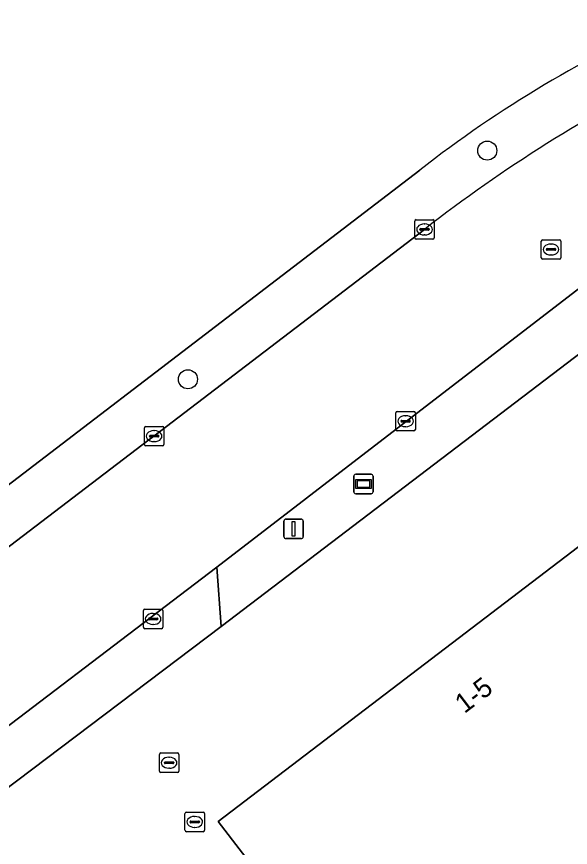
# Model space of a CAD drawing. Extents: x 156141 to 158132, y 385651 to 388333.
# Drawn here: x 156702 to 156730.38, y 386729.11 to 386771.69 of the extents above; entities that cross this region are included whole.
import ezdxf

# ---------------------------------------------------------------- set-up
doc = ezdxf.new("R2010")
doc.units = 0
for name, color, linetype in [('IMGEO_Berm_groen', 7, 'Continuous'), ('IMGEO_Boom', 7, 'Continuous'), ('IMGEO_Erf', 7, 'Continuous'), ('IMGEO_Hek', 7, 'Continuous'), ('IMGEO_Kolk', 7, 'Continuous'), ('IMGEO_Lichtmast', 7, 'Continuous'), ('IMGEO_Pand', 7, 'Continuous'), ('IMGEO_Pand_nummerreeks', 7, 'Continuous'), ('IMGEO_Rijbaan_lokaal_gesloten', 7, 'Continuous'), ('IMGEO_Rijbaan_lokaal_open', 7, 'Continuous'), ('IMGEO_Rioolput', 7, 'Continuous'), ('IMGEO_Verklikker', 7, 'Continuous')]:
    doc.layers.add(name, color=color, linetype=linetype)

msp = doc.modelspace()

# ---------------------------------------------------------------- linework, layer by layer
at = {"layer": 'IMGEO_Berm_groen'}
for points in [[(156722.659, 386763.816), (156691.883, 386740.27)], [(156691.948, 386737.172), (156708.782, 386750), (156709.029, 386750.188), (156722.907, 386760.785)], [(156730.873, 386757.788), (156712.266, 386743.479), (156712.486, 386740.439), (156732.098, 386755.362)]]:
    msp.add_lwpolyline(points, dxfattribs=at)
for centre, radius, start, end in [((156759.378, 386717.047), 59.461, 113.22942, 128.13629), ((156768.183, 386702.856), 73.523, 116.06463, 128.01044)]:
    msp.add_arc(centre, radius, start, end, dxfattribs=at)
at = {"layer": 'IMGEO_Boom'}
for centre in [(156726.122, 386764.82), (156710.779, 386753.099)]:
    msp.add_circle(centre, 0.489, dxfattribs=at)
at = {"layer": 'IMGEO_Erf'}
for points in [[(156691.883, 386740.27), (156722.659, 386763.816)], [(156732.098, 386755.362), (156712.486, 386740.439), (156699.039, 386730.289)], [(156712.276, 386681.034), (156704.259, 386691.546), (156701.969, 386689.799), (156693.612, 386700.758), (156719.804, 386720.691), (156712.322, 386730.437), (156735.928, 386748.433)]]:
    msp.add_lwpolyline(points, dxfattribs=at)
msp.add_arc((156759.378, 386717.047), 59.461, 113.22942, 128.13629, dxfattribs=at)
at = {"layer": 'IMGEO_Hek'}
msp.add_lwpolyline([(156722.659, 386763.816), (156691.883, 386740.27)], dxfattribs=at)
msp.add_arc((156759.378, 386717.047), 59.461, 113.22942, 128.13629, dxfattribs=at)
at = {"layer": 'IMGEO_Kolk'}
for p, q in [((156722.406, 386760.355), (156722.406, 386761.207)), ((156722.481, 386761.281), (156723.333, 386761.281)), ((156723.407, 386761.207), (156723.407, 386760.355)), ((156722.665, 386760.775), (156722.665, 386760.787)), ((156723.103, 386760.738), (156722.705, 386760.738)), ((156722.708, 386760.824), (156723.106, 386760.824)), ((156722.894, 386761.061), (156722.919, 386761.061)), ((156723.149, 386760.787), (156723.149, 386760.775)), ((156723.333, 386760.281), (156722.481, 386760.281)), ((156722.917, 386760.501), (156722.892, 386760.501)), ((156721.434, 386750.526), (156721.434, 386751.378)), ((156721.509, 386751.452), (156722.361, 386751.452)), ((156722.435, 386751.378), (156722.435, 386750.526)), ((156721.693, 386750.946), (156721.693, 386750.958)), ((156722.131, 386750.909), (156721.733, 386750.909)), ((156721.736, 386750.995), (156722.134, 386750.995)), ((156721.922, 386751.232), (156721.947, 386751.232)), ((156722.177, 386750.958), (156722.177, 386750.946)), ((156708.545, 386749.762), (156708.545, 386750.614)), ((156708.62, 386750.688), (156709.472, 386750.688)), ((156709.546, 386750.614), (156709.546, 386749.762)), ((156721.945, 386750.672), (156721.92, 386750.672)), ((156708.804, 386750.182), (156708.804, 386750.194)), ((156709.242, 386750.145), (156708.844, 386750.145)), ((156708.847, 386750.231), (156709.245, 386750.231)), ((156709.033, 386750.468), (156709.058, 386750.468)), ((156709.288, 386750.194), (156709.288, 386750.182)), ((156722.361, 386750.452), (156721.509, 386750.452)), ((156709.472, 386749.688), (156708.62, 386749.688)), ((156709.056, 386749.908), (156709.031, 386749.908)), ((156708.495, 386740.392), (156708.495, 386741.244)), ((156708.57, 386741.318), (156709.422, 386741.318)), ((156709.496, 386741.244), (156709.496, 386740.392)), ((156708.754, 386740.812), (156708.754, 386740.824)), ((156709.192, 386740.775), (156708.794, 386740.775)), ((156708.797, 386740.861), (156709.195, 386740.861)), ((156708.983, 386741.098), (156709.008, 386741.098)), ((156709.238, 386740.824), (156709.238, 386740.812)), ((156709.422, 386740.318), (156708.57, 386740.318)), ((156709.006, 386740.538), (156708.981, 386740.538))]:
    msp.add_line(p, q, dxfattribs=at)
for points in [[(156722.406, 386760.355), (156722.406, 386761.207)], [(156722.481, 386761.281), (156723.333, 386761.281)], [(156723.407, 386761.207), (156723.407, 386760.355)], [(156723.333, 386760.281), (156722.481, 386760.281)], [(156721.434, 386750.526), (156721.434, 386751.378)], [(156721.509, 386751.452), (156722.361, 386751.452)], [(156722.435, 386751.378), (156722.435, 386750.526)], [(156708.545, 386749.762), (156708.545, 386750.614)], [(156708.62, 386750.688), (156709.472, 386750.688)], [(156709.546, 386750.614), (156709.546, 386749.762)], [(156722.361, 386750.452), (156721.509, 386750.452)], [(156709.472, 386749.688), (156708.62, 386749.688)], [(156708.495, 386740.392), (156708.495, 386741.244)], [(156708.57, 386741.318), (156709.422, 386741.318)], [(156709.496, 386741.244), (156709.496, 386740.392)], [(156709.422, 386740.318), (156708.57, 386740.318)]]:
    msp.add_lwpolyline(points, dxfattribs=at)
for centre, radius, start, end in [((156722.483, 386761.205), 0.0765, 91.552, 178.448), ((156722.483, 386761.205), 0.0765, 91.552, 178.448), ((156723.331, 386761.205), 0.0765, 1.552, 88.448), ((156723.331, 386761.205), 0.0765, 1.552, 88.448), ((156722.705, 386760.784), 0.0403, 85.8775, 175.7526), ((156722.702, 386760.774), 0.0366, 178.938, 274.7102), ((156723.106, 386760.781), 0.043, 264.8664, 352.4533), ((156723.11, 386760.786), 0.0386, 1.7309, 96.639), ((156722.483, 386760.357), 0.0765, 181.552, 268.448), ((156722.483, 386760.357), 0.0765, 181.552, 268.448), ((156723.331, 386760.357), 0.0765, 271.552, 358.448), ((156723.331, 386760.357), 0.0765, 271.552, 358.448), ((156721.511, 386751.376), 0.0765, 91.552, 178.448), ((156721.511, 386751.376), 0.0765, 91.552, 178.448), ((156722.359, 386751.376), 0.0765, 1.552, 88.448), ((156722.359, 386751.376), 0.0765, 1.552, 88.448), ((156721.733, 386750.955), 0.0403, 85.8775, 175.7526), ((156721.73, 386750.945), 0.0366, 178.938, 274.7102), ((156722.134, 386750.952), 0.043, 264.8664, 352.4533), ((156722.138, 386750.957), 0.0386, 1.7309, 96.639), ((156708.622, 386750.612), 0.0765, 91.552, 178.448), ((156708.622, 386750.612), 0.0765, 91.552, 178.448), ((156709.47, 386750.612), 0.0765, 1.552, 88.448), ((156709.47, 386750.612), 0.0765, 1.552, 88.448), ((156721.511, 386750.528), 0.0765, 181.552, 268.448), ((156721.511, 386750.528), 0.0765, 181.552, 268.448), ((156722.359, 386750.528), 0.0765, 271.552, 358.448), ((156722.359, 386750.528), 0.0765, 271.552, 358.448), ((156708.844, 386750.191), 0.0403, 85.8775, 175.7526), ((156708.841, 386750.181), 0.0366, 178.938, 274.7102), ((156709.245, 386750.188), 0.043, 264.8664, 352.4533), ((156709.249, 386750.193), 0.0386, 1.7309, 96.639), ((156708.622, 386749.764), 0.0765, 181.552, 268.448), ((156708.622, 386749.764), 0.0765, 181.552, 268.448), ((156709.47, 386749.764), 0.0765, 271.552, 358.448), ((156709.47, 386749.764), 0.0765, 271.552, 358.448), ((156708.572, 386741.242), 0.0765, 91.552, 178.448), ((156708.572, 386741.242), 0.0765, 91.552, 178.448), ((156709.42, 386741.242), 0.0765, 1.552, 88.448), ((156709.42, 386741.242), 0.0765, 1.552, 88.448), ((156708.794, 386740.821), 0.0403, 85.8775, 175.7526), ((156708.791, 386740.811), 0.0366, 178.938, 274.7102), ((156709.195, 386740.818), 0.043, 264.8664, 352.4533), ((156709.199, 386740.823), 0.0386, 1.7309, 96.639), ((156708.572, 386740.394), 0.0765, 181.552, 268.448), ((156708.572, 386740.394), 0.0765, 181.552, 268.448), ((156709.42, 386740.394), 0.0765, 271.552, 358.448), ((156709.42, 386740.394), 0.0765, 271.552, 358.448)]:
    msp.add_arc(centre, radius, start, end, dxfattribs=at)
for centre, major_axis, ratio, start_param, end_param in [((156722.893, 386760.781), (-0.387, 0.002), 0.722429, 4.712389, 7.853982), ((156722.918, 386760.781), (-0.39, 0.002), 0.717154, 1.570796, 4.712389), ((156721.921, 386750.952), (-0.387, 0.002), 0.722429, 4.712389, 7.853982), ((156721.946, 386750.952), (-0.39, 0.002), 0.717154, 1.570796, 4.712389), ((156709.032, 386750.188), (-0.387, 0.002), 0.722429, 4.712389, 7.853982), ((156709.057, 386750.188), (-0.39, 0.002), 0.717154, 1.570796, 4.712389), ((156708.982, 386740.818), (-0.387, 0.002), 0.722429, 4.712389, 7.853982), ((156709.007, 386740.818), (-0.39, 0.002), 0.717154, 1.570796, 4.712389)]:
    msp.add_ellipse(centre, major_axis=major_axis, ratio=ratio, start_param=start_param, end_param=end_param, dxfattribs=at)
at = {"layer": 'IMGEO_Lichtmast'}
for p, q in [((156715.695, 386745.035), (156715.695, 386745.835)), ((156715.695, 386745.835), (156715.695, 386745.035)), ((156715.795, 386745.935), (156716.585, 386745.935)), ((156716.585, 386745.935), (156715.795, 386745.935)), ((156716.685, 386745.835), (156716.685, 386745.035)), ((156716.685, 386745.035), (156716.685, 386745.835)), ((156716.585, 386744.935), (156715.795, 386744.935)), ((156715.795, 386744.935), (156716.585, 386744.935))]:
    msp.add_line(p, q, dxfattribs=at)
msp.add_lwpolyline([(156716.115, 386745.81), (156716.265, 386745.81), (156716.265, 386745.06), (156716.115, 386745.06), (156716.115, 386745.81)], dxfattribs=at)
for centre, start, end in [((156715.795, 386745.835), 90, 180), ((156715.795, 386745.835), 90, 180), ((156716.585, 386745.835), 0, 90), ((156716.585, 386745.835), 360, 90), ((156715.795, 386745.035), 180, 270), ((156715.795, 386745.035), 180, 270), ((156716.585, 386745.035), 270, 0), ((156716.585, 386745.035), 270, 0)]:
    msp.add_arc(centre, 0.1, start, end, dxfattribs=at)
at = {"layer": 'IMGEO_Pand'}
msp.add_lwpolyline([(156735.928, 386748.433), (156712.322, 386730.437), (156719.804, 386720.691), (156693.612, 386700.758)], dxfattribs=at)
at = {"layer": 'IMGEO_Rijbaan_lokaal_gesloten'}
for points in [[(156722.907, 386760.785), (156709.029, 386750.188), (156708.782, 386750), (156691.948, 386737.172)], [(156697.574, 386732.304), (156712.266, 386743.479), (156730.873, 386757.788)]]:
    msp.add_lwpolyline(points, dxfattribs=at)
msp.add_arc((156768.183, 386702.856), 73.523, 116.06463, 128.01044, dxfattribs=at)
at = {"layer": 'IMGEO_Rijbaan_lokaal_open'}
msp.add_lwpolyline([(156699.039, 386730.289), (156712.486, 386740.439), (156712.266, 386743.479), (156697.574, 386732.304)], dxfattribs=at)
at = {"layer": 'IMGEO_Rioolput'}
for p, q in [((156728.888, 386759.328), (156728.888, 386760.18)), ((156728.963, 386760.254), (156729.815, 386760.254)), ((156729.376, 386760.034), (156729.401, 386760.034)), ((156729.889, 386760.18), (156729.889, 386759.328)), ((156729.147, 386759.748), (156729.147, 386759.76)), ((156729.585, 386759.711), (156729.187, 386759.711)), ((156729.19, 386759.797), (156729.588, 386759.797)), ((156729.399, 386759.474), (156729.374, 386759.474)), ((156729.631, 386759.76), (156729.631, 386759.748)), ((156729.815, 386759.254), (156728.963, 386759.254)), ((156709.315, 386733.023), (156709.315, 386733.875)), ((156709.39, 386733.949), (156710.242, 386733.949)), ((156710.316, 386733.875), (156710.316, 386733.023)), ((156709.574, 386733.443), (156709.574, 386733.455)), ((156709.617, 386733.492), (156710.015, 386733.492)), ((156709.803, 386733.729), (156709.828, 386733.729)), ((156710.058, 386733.455), (156710.058, 386733.443)), ((156710.012, 386733.406), (156709.614, 386733.406)), ((156709.826, 386733.169), (156709.801, 386733.169)), ((156710.242, 386732.949), (156709.39, 386732.949)), ((156710.703, 386730.914), (156711.555, 386730.914)), ((156710.628, 386729.988), (156710.628, 386730.84)), ((156711.116, 386730.694), (156711.141, 386730.694)), ((156711.629, 386730.84), (156711.629, 386729.988)), ((156710.887, 386730.408), (156710.887, 386730.42)), ((156711.325, 386730.371), (156710.927, 386730.371)), ((156710.93, 386730.457), (156711.328, 386730.457)), ((156711.139, 386730.134), (156711.114, 386730.134)), ((156711.371, 386730.42), (156711.371, 386730.408)), ((156711.555, 386729.914), (156710.703, 386729.914))]:
    msp.add_line(p, q, dxfattribs=at)
for points in [[(156728.888, 386759.328), (156728.888, 386760.18)], [(156728.963, 386760.254), (156729.815, 386760.254)], [(156729.889, 386760.18), (156729.889, 386759.328)], [(156729.815, 386759.254), (156728.963, 386759.254)], [(156709.315, 386733.023), (156709.315, 386733.875)], [(156709.39, 386733.949), (156710.242, 386733.949)], [(156710.316, 386733.875), (156710.316, 386733.023)], [(156710.242, 386732.949), (156709.39, 386732.949)], [(156710.703, 386730.914), (156711.555, 386730.914)], [(156710.628, 386729.988), (156710.628, 386730.84)], [(156711.629, 386730.84), (156711.629, 386729.988)], [(156711.555, 386729.914), (156710.703, 386729.914)]]:
    msp.add_lwpolyline(points, dxfattribs=at)
for centre, radius, start, end in [((156728.965, 386760.178), 0.0765, 91.552, 178.448), ((156728.965, 386760.178), 0.0765, 91.552, 178.448), ((156729.813, 386760.178), 0.0765, 1.552, 88.448), ((156729.813, 386760.178), 0.0765, 1.552, 88.448), ((156729.187, 386759.757), 0.0403, 85.8775, 175.7526), ((156729.184, 386759.747), 0.0366, 178.938, 274.7102), ((156729.588, 386759.754), 0.043, 264.8664, 352.4533), ((156729.592, 386759.759), 0.0386, 1.7309, 96.639), ((156728.965, 386759.33), 0.0765, 181.552, 268.448), ((156728.965, 386759.33), 0.0765, 181.552, 268.448), ((156729.813, 386759.33), 0.0765, 271.552, 358.448), ((156729.813, 386759.33), 0.0765, 271.552, 358.448), ((156709.392, 386733.873), 0.0765, 91.552, 178.448), ((156709.392, 386733.873), 0.0765, 91.552, 178.448), ((156710.24, 386733.873), 0.0765, 1.552, 88.448), ((156710.24, 386733.873), 0.0765, 1.552, 88.448), ((156709.614, 386733.452), 0.0403, 85.8775, 175.7526), ((156709.611, 386733.442), 0.0366, 178.938, 274.7102), ((156710.015, 386733.449), 0.043, 264.8664, 352.4533), ((156710.019, 386733.454), 0.0386, 1.7309, 96.639), ((156709.392, 386733.025), 0.0765, 181.552, 268.448), ((156709.392, 386733.025), 0.0765, 181.552, 268.448), ((156710.24, 386733.025), 0.0765, 271.552, 358.448), ((156710.24, 386733.025), 0.0765, 271.552, 358.448), ((156710.705, 386730.838), 0.0765, 91.552, 178.448), ((156710.705, 386730.838), 0.0765, 91.552, 178.448), ((156711.553, 386730.838), 0.0765, 1.552, 88.448), ((156711.553, 386730.838), 0.0765, 1.552, 88.448), ((156710.927, 386730.417), 0.0403, 85.8775, 175.7526), ((156710.924, 386730.407), 0.0366, 178.938, 274.7102), ((156711.328, 386730.414), 0.043, 264.8664, 352.4533), ((156711.332, 386730.419), 0.0386, 1.7309, 96.639), ((156710.705, 386729.99), 0.0765, 181.552, 268.448), ((156710.705, 386729.99), 0.0765, 181.552, 268.448), ((156711.553, 386729.99), 0.0765, 271.552, 358.448), ((156711.553, 386729.99), 0.0765, 271.552, 358.448)]:
    msp.add_arc(centre, radius, start, end, dxfattribs=at)
for centre, major_axis, ratio, start_param, end_param in [((156729.375, 386759.754), (-0.387, 0.002), 0.722429, 4.712389, 7.853982), ((156729.4, 386759.754), (-0.39, 0.002), 0.717154, 1.570796, 4.712389), ((156709.802, 386733.449), (-0.387, 0.002), 0.722429, 4.712389, 7.853982), ((156709.827, 386733.449), (-0.39, 0.002), 0.717154, 1.570796, 4.712389), ((156711.115, 386730.414), (-0.387, 0.002), 0.722429, 4.712389, 7.853982), ((156711.14, 386730.414), (-0.39, 0.002), 0.717154, 1.570796, 4.712389)]:
    msp.add_ellipse(centre, major_axis=major_axis, ratio=ratio, start_param=start_param, end_param=end_param, dxfattribs=at)
at = {"layer": 'IMGEO_Verklikker'}
for p, q in [((156719.28, 386747.331), (156719.28, 386748.131)), ((156719.28, 386748.131), (156719.28, 386747.331)), ((156719.38, 386748.231), (156720.17, 386748.231)), ((156720.17, 386748.231), (156719.38, 386748.231)), ((156720.27, 386748.131), (156720.27, 386747.331)), ((156720.27, 386747.331), (156720.27, 386748.131)), ((156720.17, 386747.231), (156719.38, 386747.231)), ((156719.38, 386747.231), (156720.17, 386747.231))]:
    msp.add_line(p, q, dxfattribs=at)
for points in [[(156719.381, 386747.963), (156720.169, 386747.963), (156720.169, 386747.499), (156719.381, 386747.499), (156719.381, 386747.963)], [(156719.446, 386747.898), (156719.446, 386747.564), (156720.104, 386747.564), (156720.104, 386747.898), (156719.446, 386747.898)]]:
    msp.add_lwpolyline(points, dxfattribs=at)
for centre, start, end in [((156719.38, 386748.131), 90, 180), ((156719.38, 386748.131), 90, 180), ((156720.17, 386748.131), 0, 90), ((156720.17, 386748.131), 360, 90), ((156719.38, 386747.331), 180, 270), ((156719.38, 386747.331), 180, 270), ((156720.17, 386747.331), 270, 0), ((156720.17, 386747.331), 270, 0)]:
    msp.add_arc(centre, 0.1, start, end, dxfattribs=at)

# ---------------------------------------------------------------- texts
at = {"layer": 'IMGEO_Pand_nummerreeks'}
msp.add_text('1-5', height=1, rotation=37.3211, dxfattribs=at).set_placement((156724.952, 386735.942))

doc.saveas('drawing.dxf')
